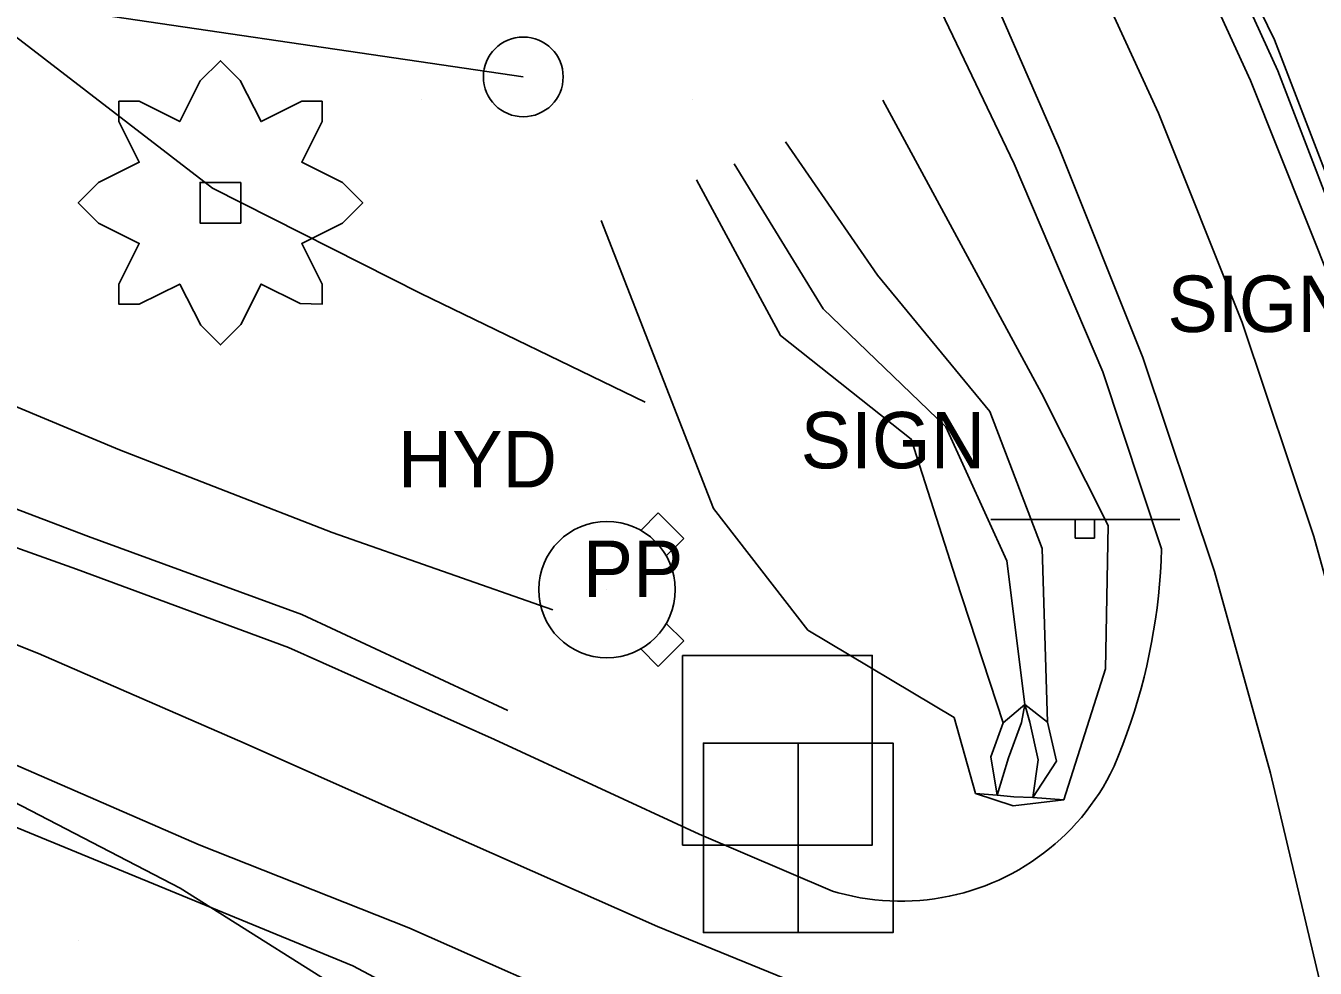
# Model space of a CAD drawing. Extents: x 1602514 to 1609837, y 863887 to 871157.
# Drawn here: x 1605284.8 to 1605427.6, y 866162.7 to 866267.2 of the extents above; entities that cross this region are included whole.
import ezdxf

# ---------------------------------------------------------------- set-up
doc = ezdxf.new("R2010")
doc.units = 0
for name, color, linetype in [('Environmental-New trees', 7, 'Continuous'), ('Roadway-Signs', 7, 'Continuous'), ('Survey-Centerline', 7, 'Continuous'), ('Survey-Edge of pavement', 7, 'Continuous'), ('Survey-Flow line', 7, 'Continuous'), ('Survey-Ridge Lines', 7, 'Continuous'), ('Survey-Shoulders', 7, 'Continuous'), ('Survey-Spot dirt', 7, 'Continuous'), ('Survey-Vegetation trees', 7, 'Continuous'), ('Text General Notes', 7, 'Continuous'), ('USER-RipRap', 7, 'Continuous'), ('Utility-Pole', 7, 'Continuous'), ('Utility-Telephone', 7, 'Continuous'), ('Utility-Water', 7, 'Continuous')]:
    doc.layers.add(name, color=color, linetype=linetype)

msp = doc.modelspace()

# ---------------------------------------------------------------- linework, layer by layer
at = {"layer": 'Environmental-New trees'}
for points in [[(1605295.09, 866258.8), (1605297.34, 866258.8), (1605301.84, 866256.55), (1605304.09, 866261.05), (1605306.34, 866263.3), (1605308.53, 866261.11), (1605310.84, 866256.55), (1605315.34, 866258.8), (1605317.59, 866258.8), (1605317.59, 866256.55), (1605315.34, 866252.05), (1605319.84, 866249.8), (1605322.09, 866247.55), (1605319.84, 866245.3), (1605315.34, 866243.05), (1605317.59, 866238.55), (1605317.59, 866236.3), (1605315.16, 866236.38), (1605310.84, 866238.55), (1605308.59, 866234.05), (1605306.34, 866231.8), (1605304.15, 866233.99), (1605301.84, 866238.55), (1605297.34, 866236.3), (1605295.09, 866236.3), (1605295.09, 866238.55), (1605297.34, 866243.05), (1605292.84, 866245.3), (1605290.59, 866247.55), (1605292.84, 866249.8), (1605297.34, 866252.05), (1605295.09, 866256.55)], [(1605295.09, 866258.8), (1605297.34, 866258.8), (1605301.84, 866256.55), (1605304.09, 866261.05), (1605306.34, 866263.3), (1605308.53, 866261.11), (1605310.84, 866256.55), (1605315.34, 866258.8), (1605317.59, 866258.8), (1605317.59, 866256.55), (1605315.34, 866252.05), (1605319.84, 866249.8), (1605322.09, 866247.55), (1605319.84, 866245.3), (1605315.34, 866243.05), (1605317.59, 866238.55), (1605317.59, 866236.3), (1605315.16, 866236.38), (1605310.84, 866238.55), (1605308.59, 866234.05), (1605306.34, 866231.8), (1605304.15, 866233.99), (1605301.84, 866238.55), (1605297.34, 866236.3), (1605295.09, 866236.3), (1605295.09, 866238.55), (1605297.34, 866243.05), (1605292.84, 866245.3), (1605290.59, 866247.55), (1605292.84, 866249.8), (1605297.34, 866252.05), (1605295.09, 866256.55)], [(1605308.59, 866249.8), (1605308.59, 866245.3), (1605304.09, 866245.3), (1605304.09, 866249.8)], [(1605308.59, 866249.8), (1605308.59, 866245.3), (1605304.09, 866245.3), (1605304.09, 866249.8)]]:
    msp.add_lwpolyline(points, close=True, dxfattribs=at)
at = {"layer": 'Roadway-Signs'}
for p, q in [((1605391.67, 866212.47), (1605412.58, 866212.47)), ((1605391.67, 866212.47), (1605412.58, 866212.47)), ((1605401.02, 866210.37), (1605401.02, 866212.47)), ((1605401.02, 866210.37), (1605401.02, 866212.47)), ((1605402.08, 866212.47), (1605402.08, 866212.47)), ((1605402.08, 866212.47), (1605402.08, 866212.47)), ((1605403.13, 866212.47), (1605403.13, 866210.37)), ((1605403.13, 866212.47), (1605403.13, 866210.37)), ((1605403.13, 866210.37), (1605401.02, 866210.37)), ((1605403.13, 866210.37), (1605401.02, 866210.37))]:
    msp.add_line(p, q, dxfattribs=at)
at = {"layer": 'Survey-Centerline'}
for points in [[(1605361.55, 866344.83), (1605375.5, 866323.96), (1605387.93, 866302.27), (1605399.77, 866280.25), (1605410.25, 866257.5), (1605419.51, 866234.27), (1605427.43, 866210.57), (1605434.11, 866186.46), (1605439.86, 866162.13), (1605444.4, 866137.56), (1605447.9, 866112.81), (1605450.11, 866087.96), (1605450.63, 866062.99), (1605450.25, 866038), (1605448.44, 866013.35)], [(1605361.55, 866344.83), (1605375.5, 866323.96), (1605387.93, 866302.27), (1605399.77, 866280.25), (1605410.25, 866257.5), (1605419.51, 866234.27), (1605427.43, 866210.57), (1605434.11, 866186.46), (1605439.86, 866162.13), (1605444.4, 866137.56), (1605447.9, 866112.81), (1605450.11, 866087.96), (1605450.63, 866062.99), (1605450.25, 866038), (1605448.44, 866013.35)], [(1604959.22, 866136.32), (1604979.5, 866150.98), (1605000.49, 866164.56), (1605022.29, 866177.24), (1605044.5, 866188.76), (1605067.17, 866199.3), (1605090.47, 866208.48), (1605114.54, 866215.65), (1605139.17, 866220.32), (1605164.03, 866222.96), (1605189.74, 866222.85), (1605214.7, 866220.44), (1605239.11, 866215.01), (1605263, 866206.83), (1605286.17, 866197.62), (1605309.07, 866187.64), (1605331.89, 866177.47), (1605354.73, 866167.35), (1605370.47, 866160.93)], [(1604959.22, 866136.32), (1604979.5, 866150.98), (1605000.49, 866164.56), (1605022.29, 866177.24), (1605044.5, 866188.76), (1605067.17, 866199.3), (1605090.47, 866208.48), (1605114.54, 866215.65), (1605139.17, 866220.32), (1605164.03, 866222.96), (1605189.74, 866222.85), (1605214.7, 866220.44), (1605239.11, 866215.01), (1605263, 866206.83), (1605286.17, 866197.62), (1605309.07, 866187.64), (1605331.89, 866177.47), (1605354.73, 866167.35), (1605370.47, 866160.93)]]:
    msp.add_lwpolyline(points, dxfattribs=at)
at = {"layer": 'Survey-Edge of pavement'}
for points in [[(1605338.18, 866358.03), (1605352.89, 866337.77), (1605366.85, 866316.9), (1605378.01, 866297.15), (1605389.85, 866275.13), (1605399.25, 866253.62), (1605408.51, 866230.39), (1605416.42, 866206.69), (1605422.64, 866184.33), (1605428.39, 866160), (1605429.19, 866155.67), (1605432.64, 866135.38), (1605436.14, 866110.63), (1605438.16, 866087.67), (1605438.68, 866062.71), (1605438.3, 866037.72)], [(1605338.18, 866358.03), (1605352.89, 866337.77), (1605366.85, 866316.9), (1605378.01, 866297.15), (1605389.85, 866275.13), (1605399.25, 866253.62), (1605408.51, 866230.39), (1605416.42, 866206.69), (1605422.64, 866184.33), (1605428.39, 866160), (1605429.19, 866155.67), (1605432.64, 866135.38), (1605436.14, 866110.63), (1605438.16, 866087.67), (1605438.68, 866062.71), (1605438.3, 866037.72)], [(1605369.93, 866351.67), (1605383.89, 866330.79), (1605397.54, 866307.23), (1605409.38, 866285.22), (1605420.43, 866261.1), (1605429.69, 866237.86), (1605437.61, 866214.16), (1605444.46, 866188.39), (1605450.22, 866164.05), (1605455.22, 866139.57), (1605458.72, 866114.82), (1605461.11, 866088.23), (1605461.63, 866063.26), (1605461.26, 866038.27), (1605459.34, 866011.8)], [(1605369.93, 866351.67), (1605383.89, 866330.79), (1605397.54, 866307.23), (1605409.38, 866285.22), (1605420.43, 866261.1), (1605429.69, 866237.86), (1605437.61, 866214.16), (1605444.46, 866188.39), (1605450.22, 866164.05), (1605455.22, 866139.57), (1605458.72, 866114.82), (1605461.11, 866088.23), (1605461.63, 866063.26), (1605461.26, 866038.27), (1605459.34, 866011.8)], [(1604953.65, 866144.91), (1604973.94, 866159.58), (1604994.93, 866173.16), (1605017.94, 866186.51), (1605040.42, 866197.44), (1605063.11, 866207.92), (1605086.42, 866217.09), (1605113.53, 866224.6), (1605138.14, 866229.53), (1605163.06, 866231.64), (1605191.33, 866231.44), (1605216.43, 866229.73), (1605240.83, 866224.3), (1605264.72, 866216.11), (1605290.41, 866206.96), (1605313.89, 866198.25), (1605336.7, 866188.08), (1605359.37, 866177.57), (1605374.12, 866171.27)], [(1604953.65, 866144.91), (1604973.94, 866159.58), (1604994.93, 866173.16), (1605017.94, 866186.51), (1605040.42, 866197.44), (1605063.11, 866207.92), (1605086.42, 866217.09), (1605113.53, 866224.6), (1605138.14, 866229.53), (1605163.06, 866231.64), (1605191.33, 866231.44), (1605216.43, 866229.73), (1605240.83, 866224.3), (1605264.72, 866216.11), (1605290.41, 866206.96), (1605313.89, 866198.25), (1605336.7, 866188.08), (1605359.37, 866177.57), (1605374.12, 866171.27)], [(1604964.69, 866127.87), (1604984.98, 866142.54), (1605005.97, 866156.12), (1605026.58, 866168.14), (1605048.78, 866179.66), (1605071.37, 866190.36), (1605094.7, 866199.49), (1605115.63, 866205.87), (1605140.27, 866210.54), (1605165.13, 866213.18), (1605187.95, 866213.18), (1605212.91, 866210.77), (1605237.31, 866205.34), (1605261.15, 866196.82), (1605281.07, 866186.39), (1605303.97, 866176.41), (1605327.22, 866167.19), (1605350.06, 866157.08), (1605366.81, 866150.59)], [(1604964.69, 866127.87), (1604984.98, 866142.54), (1605005.97, 866156.12), (1605026.58, 866168.14), (1605048.78, 866179.66), (1605071.37, 866190.36), (1605094.7, 866199.49), (1605115.63, 866205.87), (1605140.27, 866210.54), (1605165.13, 866213.18), (1605187.95, 866213.18), (1605212.91, 866210.77), (1605237.31, 866205.34), (1605261.15, 866196.82), (1605281.07, 866186.39), (1605303.97, 866176.41), (1605327.22, 866167.19), (1605350.06, 866157.08), (1605366.81, 866150.59)], [(1605410.56, 866209.2), (1605410.52, 866207.89), (1605410.44, 866206.58), (1605410.35, 866205.28), (1605410.22, 866203.98), (1605410.07, 866202.68), (1605409.89, 866201.39), (1605409.69, 866200.1), (1605409.47, 866198.81), (1605409.21, 866197.53), (1605408.93, 866196.25), (1605408.63, 866194.98), (1605408.3, 866193.72), (1605407.95, 866192.46), (1605407.57, 866191.22), (1605407.17, 866189.98), (1605406.74, 866188.74), (1605406.29, 866187.52), (1605405.81, 866186.31), (1605405.31, 866185.11), (1605405.26, 866184.98)], [(1605405.26, 866184.98), (1605404.89, 866184.24), (1605404.5, 866183.52), (1605404.09, 866182.8), (1605403.65, 866182.1), (1605403.2, 866181.41), (1605402.72, 866180.74), (1605402.22, 866180.09), (1605401.69, 866179.44), (1605401.15, 866178.82), (1605400.59, 866178.21), (1605400.01, 866177.63), (1605399.41, 866177.06), (1605398.8, 866176.51), (1605398.16, 866175.98), (1605397.51, 866175.47), (1605396.85, 866174.98), (1605396.17, 866174.51), (1605395.47, 866174.06), (1605394.76, 866173.64), (1605394.04, 866173.24), (1605393.3, 866172.86), (1605392.56, 866172.5), (1605391.8, 866172.17), (1605391.03, 866171.87), (1605390.25, 866171.58), (1605389.47, 866171.33), (1605388.67, 866171.09), (1605387.87, 866170.89), (1605387.06, 866170.7), (1605386.25, 866170.55), (1605385.43, 866170.42), (1605384.61, 866170.31), (1605383.79, 866170.23), (1605382.96, 866170.18), (1605382.14, 866170.15), (1605381.31, 866170.15), (1605380.48, 866170.18), (1605379.65, 866170.23), (1605378.83, 866170.31), (1605378.01, 866170.41), (1605377.19, 866170.54), (1605376.37, 866170.7), (1605375.57, 866170.88), (1605374.76, 866171.09), (1605374.12, 866171.27)]]:
    msp.add_lwpolyline(points, dxfattribs=at)
at = {"layer": 'Survey-Flow line'}
for points in [[(1605363.22, 866251.86), (1605373.08, 866235.78), (1605386.69, 866222.72), (1605393.45, 866207.88), (1605395.42, 866191.96)], [(1605363.22, 866251.86), (1605373.08, 866235.78), (1605386.69, 866222.72), (1605393.45, 866207.88), (1605395.42, 866191.96)], [(1605338.16, 866191.29), (1605315.34, 866201.92), (1605291.71, 866210.56), (1605266.17, 866220.28), (1605242.26, 866230.11), (1605217.31, 866239.88), (1605207.8, 866239.88), (1605202.41, 866240.85)], [(1605338.16, 866191.29), (1605315.34, 866201.92), (1605291.71, 866210.56), (1605266.17, 866220.28), (1605242.26, 866230.11), (1605217.31, 866239.88), (1605207.8, 866239.88), (1605202.41, 866240.85)]]:
    msp.add_lwpolyline(points, dxfattribs=at)
at = {"layer": 'Survey-Ridge Lines'}
for p, q in [((1605379.71, 866258.92), (1605397.27, 866226.44)), ((1605379.71, 866258.92), (1605397.27, 866226.44)), ((1605360.96, 866213.68), (1605348.52, 866245.57)), ((1605360.96, 866213.68), (1605348.52, 866245.57)), ((1605392.37, 866181.91), (1605389.95, 866182.07)), ((1605392.37, 866181.91), (1605389.95, 866182.07)), ((1605396.33, 866181.63), (1605399.74, 866181.39)), ((1605396.33, 866181.63), (1605399.74, 866181.39))]:
    msp.add_line(p, q, dxfattribs=at)
for points in [[(1605126.79, 866598.12), (1605151.68, 866575.67), (1605188.15, 866541.7), (1605235.1, 866501.78), (1605271.81, 866467.54), (1605307.34, 866432.68), (1605331.43, 866405.59), (1605356.35, 866379.4), (1605368.71, 866360.96), (1605381.73, 866341.47), (1605393.4, 866324.71), (1605405.98, 866300.67), (1605423.07, 866265.61), (1605436.8, 866229.87), (1605447.04, 866198.89), (1605457.58, 866178.46), (1605461.17, 866174.26), (1605463.72, 866171.59), (1605472.78, 866165.22)], [(1605126.79, 866598.12), (1605151.68, 866575.67), (1605188.15, 866541.7), (1605235.1, 866501.78), (1605271.81, 866467.54), (1605307.34, 866432.68), (1605331.43, 866405.59), (1605356.35, 866379.4), (1605368.71, 866360.96), (1605381.73, 866341.47), (1605393.4, 866324.71), (1605405.98, 866300.67), (1605423.07, 866265.61), (1605436.8, 866229.87), (1605447.04, 866198.89), (1605457.58, 866178.46), (1605461.17, 866174.26), (1605463.72, 866171.59), (1605472.78, 866165.22)], [(1605239.66, 866294.65), (1605265.17, 866288.26), (1605282.21, 866267.09), (1605305.47, 866249.16), (1605328.54, 866237.51), (1605353.39, 866225.45)], [(1605239.66, 866294.65), (1605265.17, 866288.26), (1605282.21, 866267.09), (1605305.47, 866249.16), (1605328.54, 866237.51), (1605353.39, 866225.45)], [(1605397.95, 866190.01), (1605397.36, 866209.24), (1605391.56, 866224.43), (1605379.1, 866239.53), (1605368.91, 866254.3)], [(1605397.95, 866190.01), (1605397.36, 866209.24), (1605391.56, 866224.43), (1605379.1, 866239.53), (1605368.91, 866254.3)], [(1605393.04, 866189.93), (1605387.79, 866205.9), (1605382.84, 866221.37), (1605368.35, 866232.84), (1605359.08, 866250.09)], [(1605393.04, 866189.93), (1605387.79, 866205.9), (1605382.84, 866221.37), (1605368.35, 866232.84), (1605359.08, 866250.09)], [(1605244.74, 866241.25), (1605269.76, 866230.78), (1605295.15, 866220.19), (1605318.71, 866211), (1605343.14, 866202.45)], [(1605244.74, 866241.25), (1605269.76, 866230.78), (1605295.15, 866220.19), (1605318.71, 866211), (1605343.14, 866202.45)], [(1605399.74, 866181.39), (1605404.38, 866195.91), (1605404.66, 866211.79), (1605397.27, 866226.44)], [(1605399.74, 866181.39), (1605404.38, 866195.91), (1605404.66, 866211.79), (1605397.27, 866226.44)], [(1605360.96, 866213.68), (1605371.39, 866200.19), (1605387.62, 866190.5), (1605389.95, 866182.07)], [(1605360.96, 866213.68), (1605371.39, 866200.19), (1605387.62, 866190.5), (1605389.95, 866182.07)], [(1605073.23, 866186.45), (1605096.2, 866195.65), (1605116.44, 866203.21), (1605140.93, 866207.02), (1605165.63, 866208.46), (1605187.95, 866211.14), (1605212.67, 866208.29), (1605236.41, 866201.27), (1605259.85, 866193.2), (1605279.42, 866183.24), (1605301.86, 866171.58), (1605323.55, 866157.94), (1605346.28, 866148.54), (1605363.6, 866142.3), (1605378.67, 866118.51), (1605397.79, 866094.39), (1605408.42, 866084.7), (1605417.16, 866062.85), (1605415.55, 866037.91)], [(1605073.23, 866186.45), (1605096.2, 866195.65), (1605116.44, 866203.21), (1605140.93, 866207.02), (1605165.63, 866208.46), (1605187.95, 866211.14), (1605212.67, 866208.29), (1605236.41, 866201.27), (1605259.85, 866193.2), (1605279.42, 866183.24), (1605301.86, 866171.58), (1605323.55, 866157.94), (1605346.28, 866148.54), (1605363.6, 866142.3), (1605378.67, 866118.51), (1605397.79, 866094.39), (1605408.42, 866084.7), (1605417.16, 866062.85), (1605415.55, 866037.91)], [(1605395.42, 866191.96), (1605395.06, 866189.96), (1605393.62, 866186.03), (1605392.37, 866181.91)], [(1605395.42, 866191.96), (1605395.06, 866189.96), (1605393.62, 866186.03), (1605392.37, 866181.91)], [(1605395.42, 866191.96), (1605395.97, 866189.98), (1605396.9, 866185.82), (1605396.33, 866181.63)], [(1605395.42, 866191.96), (1605395.97, 866189.98), (1605396.9, 866185.82), (1605396.33, 866181.63)], [(1605389.95, 866182.07), (1605394.15, 866180.72), (1605399.74, 866181.39)], [(1605389.95, 866182.07), (1605394.15, 866180.72), (1605399.74, 866181.39)]]:
    msp.add_lwpolyline(points, dxfattribs=at)
at = {"layer": 'Survey-Shoulders'}
for points in [[(1605118.67, 866596.89), (1605124.9, 866593.16), (1605138.16, 866581.18), (1605157.01, 866564.75), (1605175.69, 866548.14), (1605194.25, 866531.19), (1605212.61, 866514.22), (1605231.03, 866497.32), (1605249.4, 866480.36), (1605268.26, 866463.93), (1605286.67, 866447.02), (1605305.13, 866430.16), (1605324.29, 866411.21), (1605341.12, 866392.68), (1605357.02, 866373.39), (1605371.73, 866353.13), (1605385.69, 866332.26), (1605399.6, 866308.3), (1605412.28, 866286.71), (1605423.44, 866262.16), (1605432.42, 866238.83), (1605440.02, 866215.01), (1605447.78, 866189)], [(1605118.67, 866596.89), (1605124.9, 866593.16), (1605138.16, 866581.18), (1605157.01, 866564.75), (1605175.69, 866548.14), (1605194.25, 866531.19), (1605212.61, 866514.22), (1605231.03, 866497.32), (1605249.4, 866480.36), (1605268.26, 866463.93), (1605286.67, 866447.02), (1605305.13, 866430.16), (1605324.29, 866411.21), (1605341.12, 866392.68), (1605357.02, 866373.39), (1605371.73, 866353.13), (1605385.69, 866332.26), (1605399.6, 866308.3), (1605412.28, 866286.71), (1605423.44, 866262.16), (1605432.42, 866238.83), (1605440.02, 866215.01), (1605447.78, 866189)], [(1605333.45, 866354.17), (1605347.38, 866333.28), (1605360.73, 866311.91), (1605371.99, 866294.04), (1605384.46, 866272.35), (1605394.26, 866251.86), (1605404.06, 866228.82), (1605410.56, 866209.2)], [(1605333.45, 866354.17), (1605347.38, 866333.28), (1605360.73, 866311.91), (1605371.99, 866294.04), (1605384.46, 866272.35), (1605394.26, 866251.86), (1605404.06, 866228.82), (1605410.56, 866209.2)]]:
    msp.add_lwpolyline(points, dxfattribs=at)
at = {"layer": 'Survey-Spot dirt'}
for p, q in [((1605313.51, 866258.86), (1605313.51, 866258.86)), ((1605313.51, 866258.86), (1605313.51, 866258.86)), ((1605328.58, 866258.97), (1605328.58, 866258.97)), ((1605328.58, 866258.97), (1605328.58, 866258.97)), ((1605343.89, 866258.91), (1605343.89, 866258.91)), ((1605343.89, 866258.91), (1605343.89, 866258.91)), ((1605358.63, 866259.02), (1605358.63, 866259.02)), ((1605358.63, 866259.02), (1605358.63, 866259.02)), ((1605290.61, 866165.78), (1605290.61, 866165.78)), ((1605290.61, 866165.78), (1605290.61, 866165.78))]:
    msp.add_line(p, q, dxfattribs=at)
at = {"layer": 'Survey-Vegetation trees'}
msp.add_lwpolyline([(1605345.12, 865808.51), (1605389.24, 865912.86), (1605406.29, 866014.53), (1605404.29, 866075.06), (1605373.2, 866135.26), (1605321, 866162.98), (1605264.32, 866186.31), (1605208.27, 866204.93), (1605168.7, 866206), (1605115.43, 866197.22), (1605075.43, 866183.53), (1605021.73, 866154.42), (1604992.43, 866134.51)], dxfattribs=at)
msp.add_lwpolyline([(1605345.12, 865808.51), (1605389.24, 865912.86), (1605406.29, 866014.53), (1605404.29, 866075.06), (1605373.2, 866135.26), (1605321, 866162.98), (1605264.32, 866186.31), (1605208.27, 866204.93), (1605168.7, 866206), (1605115.43, 866197.22), (1605075.43, 866183.53), (1605021.73, 866154.42), (1604992.43, 866134.51)], dxfattribs=at)
at = {"layer": 'Text General Notes'}
msp.add_line((1604065.19, 866449.51), (1605339.88, 866261.5), dxfattribs=at)
msp.add_line((1604065.19, 866449.51), (1605339.88, 866261.5), dxfattribs=at)
at = {"layer": 'USER-RipRap'}
msp.add_lwpolyline([(1605395.42, 866191.96), (1605393.04, 866189.93), (1605391.66, 866186.16), (1605392.37, 866181.91), (1605394.21, 866181.7), (1605396.33, 866181.63), (1605398.94, 866185.68), (1605397.95, 866190.01)], close=True, dxfattribs=at)
msp.add_lwpolyline([(1605395.42, 866191.96), (1605393.04, 866189.93), (1605391.66, 866186.16), (1605392.37, 866181.91), (1605394.21, 866181.7), (1605396.33, 866181.63), (1605398.94, 866185.68), (1605397.95, 866190.01)], close=True, dxfattribs=at)
at = {"layer": 'Utility-Pole'}
for points in [[(1605357.52, 866197.39), (1605378.53, 866197.39), (1605378.53, 866176.38), (1605357.52, 866176.38)], [(1605357.52, 866197.39), (1605378.53, 866197.39), (1605378.53, 866176.38), (1605357.52, 866176.38)], [(1605359.83, 866166.67), (1605370.34, 866166.67), (1605370.34, 866187.68), (1605359.83, 866187.68)], [(1605359.83, 866187.68), (1605380.84, 866187.68), (1605380.84, 866166.67), (1605359.83, 866166.67)], [(1605359.83, 866166.67), (1605370.34, 866166.67), (1605370.34, 866187.68), (1605359.83, 866187.68)], [(1605359.83, 866187.68), (1605380.84, 866187.68), (1605380.84, 866166.67), (1605359.83, 866166.67)]]:
    msp.add_lwpolyline(points, close=True, dxfattribs=at)
at = {"layer": 'Utility-Telephone'}
msp.add_circle((1605339.88, 866261.5), 4.42, dxfattribs=at)
msp.add_circle((1605339.88, 866261.5), 4.42, dxfattribs=at)
at = {"layer": 'Utility-Water'}
for p, q in [((1605352.89, 866211.25), (1605354.82, 866213.2)), ((1605352.89, 866211.25), (1605354.82, 866213.2)), ((1605354.82, 866213.2), (1605357.66, 866210.35)), ((1605354.82, 866213.2), (1605357.66, 866210.35)), ((1605357.66, 866210.35), (1605355.72, 866208.43)), ((1605357.66, 866210.35), (1605355.72, 866208.43)), ((1605349.15, 866204.69), (1605349.15, 866204.69)), ((1605349.15, 866204.69), (1605349.15, 866204.69)), ((1605355.72, 866200.94), (1605357.66, 866199.02)), ((1605355.72, 866200.94), (1605357.66, 866199.02)), ((1605357.66, 866199.02), (1605354.82, 866196.18)), ((1605357.66, 866199.02), (1605354.82, 866196.18)), ((1605354.82, 866196.18), (1605352.89, 866198.12)), ((1605354.82, 866196.18), (1605352.89, 866198.12))]:
    msp.add_line(p, q, dxfattribs=at)
msp.add_circle((1605349.15, 866204.68), 7.56, dxfattribs=at)
msp.add_circle((1605349.15, 866204.68), 7.56, dxfattribs=at)

# ---------------------------------------------------------------- texts
at = {"layer": 'Roadway-Signs'}
for p in [(1605411.22, 866233.23), (1605411.22, 866233.23), (1605370.6, 866218.12), (1605370.6, 866218.12)]:
    msp.add_text('SIGN', height=6.25, dxfattribs=at).set_placement(p)
at = {"layer": 'Utility-Pole'}
msp.add_text('PP', height=6.251, dxfattribs=at).set_placement((1605346.46, 866203.86))
msp.add_text('PP', height=6.251, dxfattribs=at).set_placement((1605346.46, 866203.86))
at = {"layer": 'Utility-Water'}
msp.add_text('HYD', height=6.251, dxfattribs=at).set_placement((1605325.97, 866216))
msp.add_text('HYD', height=6.251, dxfattribs=at).set_placement((1605325.97, 866216))

doc.saveas('drawing.dxf')
